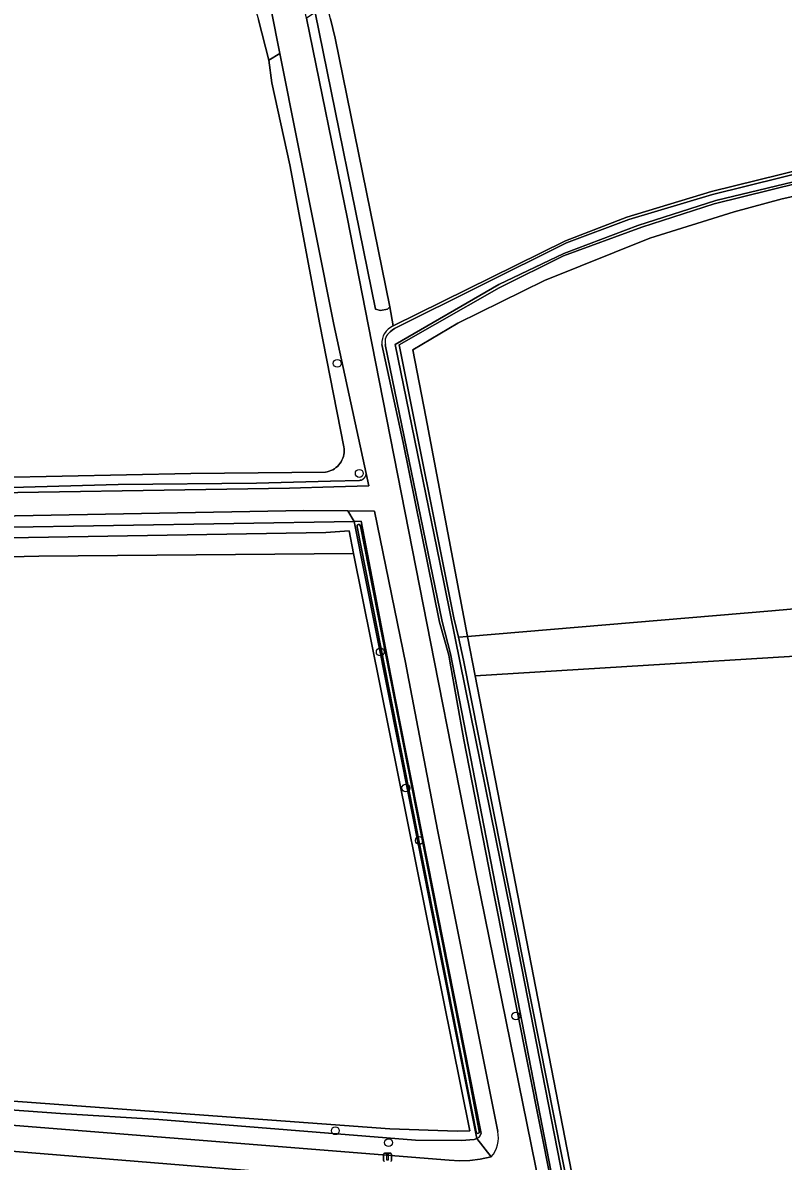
# Model space of a CAD drawing. Extents: x 162722 to 165104, y 384719 to 386284.
# Drawn here: x 164048.6 to 164143.2, y 385395.9 to 385537.6 of the extents above; entities that cross this region are included whole.
import ezdxf

# ---------------------------------------------------------------- set-up
doc = ezdxf.new("R2010")
doc.units = 0
for name, color, linetype in [('IMGEO_Afsluitpaal', 7, 'Continuous'), ('IMGEO_Boom', 7, 'Continuous'), ('IMGEO_Gemengd_bos', 7, 'Continuous'), ('IMGEO_Grasland_agrarisch', 7, 'Continuous'), ('IMGEO_Grasland_overig', 7, 'Continuous'), ('IMGEO_Groenvoorziening', 7, 'Continuous'), ('IMGEO_Hek', 7, 'Continuous'), ('IMGEO_Loofbos', 7, 'Continuous'), ('IMGEO_Oever', 7, 'Continuous'), ('IMGEO_Voetpad_halfverhard', 7, 'Continuous'), ('IMGEO_Waterloop', 7, 'Continuous')]:
    doc.layers.add(name, color=color, linetype=linetype)

msp = doc.modelspace()

# ---------------------------------------------------------------- linework, layer by layer
at = {"layer": 'IMGEO_Afsluitpaal'}
for p, q in [((164093.51, 385396.02), (164093.51, 385396.82)), ((164093.51, 385396.82), (164093.51, 385396.02)), ((164093.61, 385396.92), (164094.4, 385396.92)), ((164094.4, 385396.92), (164093.61, 385396.92)), ((164094.5, 385396.82), (164094.5, 385396.02)), ((164094.5, 385396.02), (164094.5, 385396.82))]:
    msp.add_line(p, q, dxfattribs=at)
msp.add_lwpolyline([(164093.93, 385396.8), (164094.08, 385396.8), (164094.08, 385396.05), (164093.93, 385396.05), (164093.93, 385396.8)], dxfattribs=at)
for centre, start, end in [((164093.61, 385396.82), 90, 180), ((164093.61, 385396.82), 90, 180), ((164094.4, 385396.82), 0, 90), ((164094.4, 385396.82), 360, 90), ((164093.61, 385396.02), 180, 270), ((164093.61, 385396.02), 180, 270), ((164094.4, 385396.02), 270, 0), ((164094.4, 385396.02), 270, 0)]:
    msp.add_arc(centre, 0.1, start, end, dxfattribs=at)
at = {"layer": 'IMGEO_Boom'}
for centre in [(164087.75, 385495.18), (164090.49, 385481.49), (164093.1, 385459.28), (164096.28, 385442.36), (164097.96, 385435.82), (164109.96, 385413.99), (164087.51, 385399.72), (164094.13, 385398.24)]:
    msp.add_circle(centre, 0.489, dxfattribs=at)
at = {"layer": 'IMGEO_Gemengd_bos'}
msp.add_lwpolyline([(164045.5, 385480.98), (164069.52, 385481.46), (164086.27, 385481.63), (164086.51, 385481.68), (164086.74, 385481.75), (164086.97, 385481.84), (164087.18, 385481.94), (164087.39, 385482.07), (164087.58, 385482.21), (164087.77, 385482.37), (164087.93, 385482.55), (164088.08, 385482.73), (164088.22, 385482.94), (164088.33, 385483.15), (164088.43, 385483.37), (164088.51, 385483.6), (164088.56, 385483.83), (164088.6, 385484.07), (164088.61, 385484.31), (164088.61, 385484.55), (164088.58, 385484.79), (164085.57, 385500), (164081.87, 385519.87), (164079.61, 385530.06), (164079.23, 385532.9), (164077.96, 385537.93)], dxfattribs=at)
at = {"layer": 'IMGEO_Grasland_agrarisch'}
for points in [[(164103.94, 385461.21), (164141.8, 385464.38), (164196.09, 385469.24), (164196.22, 385469.98), (164201.56, 385500), (164204.24, 385519.58), (164204.97, 385526.27), (164167.78, 385521.09), (164143.07, 385515.64), (164137.12, 385514.02), (164126.62, 385510.76), (164113.51, 385505.5), (164102.74, 385500.17), (164097.15, 385496.85), (164098.76, 385488.51)], [(164011.34, 385406.04), (164094.29, 385399.95), (164102.67, 385399.65), (164104.24, 385399.72), (164089.79, 385471.54), (164050.62, 385471.18), (163994.49, 385469.9), (163993.92, 385469.89), (164010.4, 385406.1)], [(164104.89, 385456.32), (164120.23, 385377.32), (164120.68, 385374.99), (164122.94, 385375.24), (164122.52, 385377.55), (164182.26, 385384.2), (164182.75, 385384.22), (164185.9, 385404.23), (164185.95, 385404.49), (164188.12, 385418.52), (164194.95, 385461.85), (164165.56, 385460.05)]]:
    msp.add_lwpolyline(points, close=True, dxfattribs=at)
at = {"layer": 'IMGEO_Grasland_overig'}
for points in [[(164075.48, 385548.28), (164074.96, 385548.28), (164077.96, 385537.93), (164079.23, 385532.9), (164080.6, 385533.73), (164077.38, 385550.08), (164047.62, 385695.59), (164042.38, 385720.19), (164036.34, 385750), (164034.55, 385758.81)], [(164094.69, 385499.83), (164094.27, 385502.2), (164093.99, 385501.94), (164093.12, 385501.77), (164092.49, 385501.92), (164084.99, 385538.83), (164083.92, 385538.13), (164089.01, 385513.16), (164091.6, 385500), (164099.85, 385458), (164105.07, 385431.45), (164115.55, 385379.85), (164125.24, 385330.47), (164130.58, 385304.72), (164140.3, 385254.17)], [(164142.74, 385250), (164116.36, 385382.82), (164115.82, 385386.06), (164107.23, 385429.23), (164103.5, 385448.36), (164101.74, 385458.14), (164101.61, 385458.88), (164100.47, 385462.99), (164095.95, 385485.34), (164093.31, 385497.54)], [(164107.72, 385399.64), (164100.23, 385437.15), (164096.5, 385456.65), (164096.27, 385457.75), (164092.4, 385476.81), (164089.08, 385476.83), (164089.85, 385475.52), (164090.73, 385475.54), (164094.17, 385457.6), (164094.99, 385453.32), (164105.58, 385399.8), (164105.64, 385399.38), (164105.39, 385398.9), (164105.1, 385398.77), (164106.91, 385396.47)], [(164017.99, 385404.43), (164053.35, 385401.85), (164065.55, 385401.1), (164097.5, 385398.54), (164103.22, 385398.49), (164104.77, 385398.63), (164105.1, 385398.77), (164089.85, 385475.52), (164000, 385474)], [(163990.31, 385472.01), (164000, 385472.69), (164086.33, 385474.16), (164089.23, 385474.34), (164089.79, 385471.54), (164104.24, 385399.72), (164102.67, 385399.65), (164094.29, 385399.95), (164011.34, 385406.04), (164010.4, 385406.1), (164007.4, 385406.33), (164000, 385406.79), (163985.17, 385407.19), (163962.3, 385408.53), (163910.42, 385412.42), (163908.66, 385412.73), (163908.24, 385412.97), (163908.52, 385418.75), (163910.46, 385447.05), (163911.26, 385463.77), (163912.26, 385470.64)]]:
    msp.add_lwpolyline(points, dxfattribs=at)
for points in [[(164103.94, 385461.21), (164098.76, 385488.51), (164097.15, 385496.85), (164102.74, 385500.17), (164113.51, 385505.5), (164126.62, 385510.76), (164137.12, 385514.02), (164143.07, 385515.64), (164167.78, 385521.09), (164204.97, 385526.27), (164204.72, 385527.35), (164191.11, 385526.08), (164165.81, 385522.55), (164155.78, 385520.26), (164134.64, 385515.03), (164125.63, 385512.13), (164115.9, 385508.57), (164107.88, 385504.56), (164099.88, 385500), (164095.45, 385497.47), (164102.25, 385463.54), (164102.81, 385461.1)], [(163990.31, 385472.01), (164000, 385434.75), (164007.4, 385406.33), (164010.4, 385406.1), (163993.92, 385469.89), (163994.49, 385469.9), (164050.62, 385471.18), (164089.79, 385471.54), (164089.23, 385474.34), (164086.33, 385474.16), (164000, 385472.69)], [(164104.89, 385456.32), (164103.94, 385461.21), (164102.81, 385461.1), (164103.46, 385458.26), (164117.58, 385386.93), (164118.32, 385382.1), (164131.49, 385315.1), (164132.32, 385315.11), (164132.16, 385315.89), (164120.68, 385374.99), (164120.23, 385377.32)]]:
    msp.add_lwpolyline(points, close=True, dxfattribs=at)
for centre, radius, start, end in [((164095.64, 385497.7), 2.34, 114.1038, 183.9246), ((164104.14, 385398.86), 3.66, 319.1927, 12.1907)]:
    msp.add_arc(centre, radius, start, end, dxfattribs=at)
at = {"layer": 'IMGEO_Groenvoorziening'}
msp.add_lwpolyline([(164034.97, 385478.89), (164081.82, 385479.67), (164087.33, 385479.84), (164091.69, 385479.96), (164091.35, 385481.47), (164091.34, 385481.39), (164091.32, 385481.31), (164091.3, 385481.24), (164091.27, 385481.16), (164091.23, 385481.09), (164091.19, 385481.02), (164091.14, 385480.96), (164091.09, 385480.89), (164091.03, 385480.84), (164090.97, 385480.79), (164090.9, 385480.74), (164090.83, 385480.7), (164090.76, 385480.67), (164090.68, 385480.65), (164090.6, 385480.63), (164090.52, 385480.61), (164086.92, 385480.52), (164077.71, 385480.29), (164060.52, 385480.12), (164041.3, 385479.58)], dxfattribs=at)
at = {"layer": 'IMGEO_Hek'}
msp.add_lwpolyline([(164104.89, 385456.32), (164103.94, 385461.21)], dxfattribs=at)
at = {"layer": 'IMGEO_Loofbos'}
for points in [[(164086.9, 385538.03), (164087.49, 385535.64), (164094.27, 385502.2), (164094.69, 385499.83), (164116.13, 385510.43), (164123.77, 385513.35), (164134.29, 385516.58), (164160.22, 385522.95), (164173.55, 385525.09), (164189.51, 385527.15), (164205.81, 385529.03), (164207.49, 385534.56), (164209.67, 385546.47)], [(163899.94, 385406.49), (163945.62, 385403.06), (163971.43, 385400.67), (163995.2, 385398.24), (164000, 385398.06), (164085.92, 385391.45), (164103.5, 385389.96), (164105.72, 385392.2), (164101.61, 385392.74), (164029.9, 385398.57), (164000, 385400.52), (163986.74, 385401.39), (163971.97, 385402.84), (163914.67, 385407.66), (163906.29, 385408.58), (163896.84, 385409.1)], [(164032.15, 385401.61), (164101.66, 385396.06), (164102.96, 385395.98), (164104.25, 385396.02), (164105.54, 385396.17), (164106.91, 385396.47), (164105.1, 385398.77), (164104.77, 385398.63), (164103.22, 385398.49), (164097.5, 385398.54), (164065.55, 385401.1), (164053.35, 385401.85), (164017.99, 385404.43)]]:
    msp.add_lwpolyline(points, dxfattribs=at)
for points in [[(164089.85, 385475.52), (164089.08, 385476.83), (164083.6, 385476.87), (164045.43, 385476.18), (164000, 385475.03), (163990.5, 385474.78), (163990.98, 385474.38), (163991.17, 385473.59), (163991.36, 385473.43), (163995.93, 385473.61), (164000, 385474)], [(164104.89, 385456.32), (164165.56, 385460.05), (164194.95, 385461.85), (164195.42, 385464.83), (164195.96, 385468.38), (164196.09, 385469.24), (164141.8, 385464.38), (164103.94, 385461.21)]]:
    msp.add_lwpolyline(points, close=True, dxfattribs=at)
at = {"layer": 'IMGEO_Oever'}
for points in [[(164118.32, 385382.1), (164117.58, 385386.93), (164103.46, 385458.26), (164102.81, 385461.1), (164102.25, 385463.54), (164095.45, 385497.47), (164099.88, 385500), (164107.88, 385504.56), (164115.9, 385508.57), (164125.63, 385512.13), (164134.64, 385515.03), (164155.78, 385520.26), (164165.81, 385522.55), (164191.11, 385526.08), (164204.72, 385527.35), (164205.81, 385529.03), (164189.51, 385527.15), (164173.55, 385525.09), (164160.22, 385522.95), (164134.29, 385516.58), (164123.77, 385513.35), (164116.13, 385510.43), (164094.69, 385499.83)], [(164094.33, 385499.1), (164094.59, 385499.31), (164094.86, 385499.52), (164116.28, 385510.17), (164124, 385513.06), (164134.43, 385516.19), (164160.39, 385522.61), (164172.21, 385524.47), (164179.21, 385525.49), (164203.11, 385528.34)], [(164203.91, 385527.59), (164203.76, 385527.54), (164183.7, 385525.45), (164165.73, 385522.88), (164134.83, 385515.43), (164125.12, 385512.33), (164115.92, 385508.85), (164107.85, 385504.98), (164094.97, 385497.53), (164100.52, 385470.39), (164109.96, 385423.74), (164122.49, 385359.73), (164123.14, 385356.36), (164131.16, 385315.07), (164139.89, 385270.85), (164141.95, 385260.94), (164144.34, 385249.4), (164146.58, 385240.82), (164145.98, 385240.8), (164145.56, 385241.05)], [(164093.31, 385497.54), (164095.95, 385485.34), (164100.47, 385462.99), (164101.61, 385458.88), (164101.74, 385458.14), (164103.5, 385448.36), (164107.23, 385429.23), (164115.82, 385386.06), (164116.36, 385382.82), (164142.74, 385250), (164143.33, 385247), (164145.25, 385240.86), (164145.85, 385240.53), (164146.92, 385240.52), (164144.49, 385250), (164132.05, 385312.31), (164131.49, 385315.1), (164118.32, 385382.1)], [(164145.56, 385241.05), (164143.66, 385247.12), (164143.13, 385249.76), (164134.29, 385293.7), (164127.44, 385328.25), (164118.99, 385370.84), (164116.03, 385386.02), (164101.83, 385459.06), (164100.81, 385463.06), (164093.73, 385497.52)], [(164090.22, 385474.84), (164090.22, 385474.94), (164090.24, 385475.04), (164090.28, 385475.11), (164090.37, 385475.14), (164090.47, 385475.14), (164090.52, 385475.12), (164090.66, 385474.94), (164103.93, 385407.32), (164105.41, 385399.67), (164105.41, 385399.51), (164105.38, 385399.45), (164105.31, 385399.4), (164105.25, 385399.39)], [(164105.08, 385399.48), (164105.04, 385399.58), (164090.22, 385474.84)]]:
    msp.add_lwpolyline(points, dxfattribs=at)
msp.add_lwpolyline([(164094.99, 385453.32), (164094.17, 385457.6), (164090.73, 385475.54), (164089.85, 385475.52), (164105.1, 385398.77), (164105.39, 385398.9), (164105.64, 385399.38), (164105.58, 385399.8)], close=True, dxfattribs=at)
for centre, radius, start, end in [((164095.64, 385497.7), 2.34, 114.1038, 183.9246), ((164095.7, 385497.45), 2.14, 129.739, 153.8603), ((164095.58, 385497.86), 1.88, 163.4013, 190.4704), ((164105.29, 385399.66), 0.272, 220.1881, 262.216)]:
    msp.add_arc(centre, radius, start, end, dxfattribs=at)
at = {"layer": 'IMGEO_Voetpad_halfverhard'}
for points in [[(164034.55, 385758.81), (164036.34, 385750), (164042.38, 385720.19), (164047.62, 385695.59), (164077.38, 385550.08), (164080.6, 385533.73), (164087.34, 385500), (164091.35, 385481.47), (164091.69, 385479.96), (164087.33, 385479.84), (164081.82, 385479.67), (164034.97, 385478.89), (164000, 385478.06), (163978.69, 385476.45), (163959.94, 385475.43), (163951.43, 385475.22), (163940.77, 385475.57), (163929.61, 385475.77), (163916.28, 385476.01), (163912.24, 385476.28), (163908.23, 385476.8), (163906.82, 385477.46), (163904.02, 385479.24)], [(164143.69, 385240.59), (164141.34, 385250), (164140.3, 385254.17), (164130.58, 385304.72), (164125.24, 385330.47), (164115.55, 385379.85), (164105.07, 385431.45), (164099.85, 385458), (164091.6, 385500), (164089.01, 385513.16), (164083.92, 385538.13), (164083.64, 385539.46), (164048.22, 385712.96), (164047.51, 385716.55), (164040.55, 385750), (164040.45, 385750.48), (164040.38, 385750.84)], [(164045.43, 385476.18), (164083.6, 385476.87), (164089.08, 385476.83), (164092.4, 385476.81), (164096.27, 385457.75), (164096.5, 385456.65), (164100.23, 385437.15), (164107.72, 385399.64)], [(163896.84, 385409.1), (163906.29, 385408.58), (163914.67, 385407.66), (163971.97, 385402.84), (163986.74, 385401.39), (164000, 385400.52), (164029.9, 385398.57), (164101.61, 385392.74), (164105.72, 385392.2)], [(164106.91, 385396.47), (164105.54, 385396.17), (164104.25, 385396.02), (164102.96, 385395.98), (164101.66, 385396.06), (164032.15, 385401.61)]]:
    msp.add_lwpolyline(points, dxfattribs=at)
msp.add_arc((164104.14, 385398.86), 3.66, 319.1927, 12.1907, dxfattribs=at)
at = {"layer": 'IMGEO_Waterloop'}
msp.add_lwpolyline([(164054.22, 385697.5), (164051.15, 385713.45), (164049.52, 385713.12), (164061.67, 385653.79), (164063.05, 385646.71), (164073.95, 385594.09), (164078.37, 385571.39), (164084.7, 385540.26), (164084.99, 385538.83), (164092.49, 385501.92), (164093.12, 385501.77), (164093.99, 385501.94), (164094.27, 385502.2), (164087.49, 385535.64), (164086.9, 385538.03), (164086.47, 385539.79), (164086.2, 385541.41), (164085.8, 385543.85), (164064.74, 385646.6), (164063.17, 385653.85)], close=True, dxfattribs=at)
for points in [[(164041.3, 385479.58), (164060.52, 385480.12), (164077.71, 385480.29), (164086.92, 385480.52), (164090.52, 385480.61), (164090.6, 385480.63), (164090.68, 385480.65), (164090.76, 385480.67), (164090.83, 385480.7), (164090.9, 385480.74), (164090.97, 385480.79), (164091.03, 385480.84), (164091.09, 385480.89), (164091.14, 385480.96), (164091.19, 385481.02), (164091.23, 385481.09), (164091.27, 385481.16), (164091.3, 385481.24), (164091.32, 385481.31), (164091.34, 385481.39), (164091.35, 385481.47), (164087.34, 385500), (164080.6, 385533.73), (164079.23, 385532.9), (164079.61, 385530.06), (164081.87, 385519.87), (164085.57, 385500), (164088.58, 385484.79), (164088.61, 385484.55), (164088.61, 385484.31), (164088.6, 385484.07), (164088.56, 385483.83), (164088.51, 385483.6), (164088.43, 385483.37), (164088.33, 385483.15), (164088.22, 385482.94), (164088.08, 385482.73), (164087.93, 385482.55), (164087.77, 385482.37), (164087.58, 385482.21), (164087.39, 385482.07), (164087.18, 385481.94), (164086.97, 385481.84), (164086.74, 385481.75), (164086.51, 385481.68), (164086.27, 385481.63), (164069.52, 385481.46), (164045.5, 385480.98)], [(164203.11, 385528.34), (164179.21, 385525.49), (164172.21, 385524.47), (164160.39, 385522.61), (164134.43, 385516.19), (164124, 385513.06), (164116.28, 385510.17), (164094.86, 385499.52), (164094.59, 385499.31), (164094.33, 385499.1)], [(164144.34, 385249.4), (164141.95, 385260.94), (164139.89, 385270.85), (164131.16, 385315.07), (164123.14, 385356.36), (164122.49, 385359.73), (164109.96, 385423.74), (164100.52, 385470.39), (164094.97, 385497.53), (164107.85, 385504.98), (164115.92, 385508.85), (164125.12, 385512.33), (164134.83, 385515.43), (164165.73, 385522.88), (164183.7, 385525.45), (164203.76, 385527.54)], [(164093.73, 385497.52), (164100.81, 385463.06), (164101.83, 385459.06), (164116.03, 385386.02), (164118.99, 385370.84), (164127.44, 385328.25), (164134.29, 385293.7), (164143.13, 385249.76)], [(164090.66, 385474.94), (164090.52, 385475.12), (164090.47, 385475.14), (164090.37, 385475.14), (164090.28, 385475.11), (164090.24, 385475.04), (164090.22, 385474.94), (164090.22, 385474.84), (164105.04, 385399.58), (164105.08, 385399.48)], [(164105.25, 385399.39), (164105.31, 385399.4), (164105.38, 385399.45), (164105.41, 385399.51), (164105.41, 385399.67), (164103.93, 385407.32), (164090.66, 385474.94)]]:
    msp.add_lwpolyline(points, dxfattribs=at)
for centre, radius, start, end in [((164095.7, 385497.45), 2.14, 129.739, 153.8603), ((164095.58, 385497.86), 1.88, 163.4013, 190.4704), ((164105.29, 385399.66), 0.272, 220.1881, 262.216)]:
    msp.add_arc(centre, radius, start, end, dxfattribs=at)

doc.saveas('drawing.dxf')
